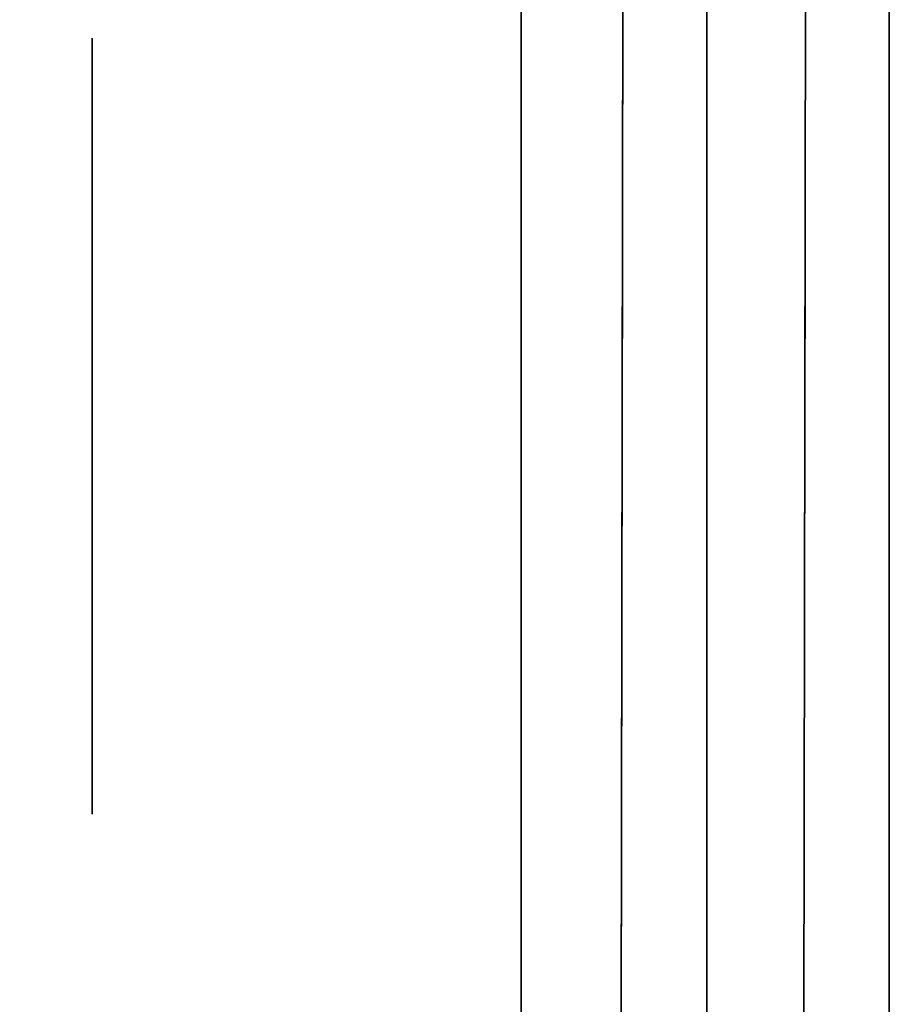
# Model space of a CAD drawing. Extents: x 413.3 to 457.5, y 5047.8 to 5050.
# Tile 405 of 656: x 437.3418 to 437.3718, y 5047.9682 to 5048.0022. Entities that reach past the tile are written whole.
import ezdxf

# ---------------------------------------------------------------- set-up
doc = ezdxf.new("R2010")
doc.units = 0
doc.header["$LTSCALE"] = 150
doc.header["$MEASUREMENT"] = 0
doc.layers.add('3DFACE_BOLT', color=7, linetype='CONTINUOUS')
doc.layers.add('3DFACE_SHAPE', color=7, linetype='CONTINUOUS')

msp = doc.modelspace()

# ---------------------------------------------------------------- linework, layer by layer
at = {"layer": '3DFACE_BOLT', "color": 1}
for points, invisible_edges in [([(437.359139, 5048.001534, -0.065), (437.359139, 5047.994847, -0.076583), (437.344339, 5048.001534, -0.065)], 14), ([(437.344339, 5048.001534, -0.065), (437.359139, 5047.994847, -0.076583), (437.344339, 5047.994847, -0.076583)], 3), ([(437.359139, 5047.994847, -0.053417), (437.359139, 5048.001534, -0.065), (437.344339, 5047.994847, -0.053417)], 14), ([(437.344339, 5047.994847, -0.053417), (437.359139, 5048.001534, -0.065), (437.344339, 5048.001534, -0.065)], 3), ([(437.344339, 5048.001534, -0.065), (437.344339, 5047.994847, -0.076583), (437.344339, 5047.994847, -0.053417)], 2), ([(437.359139, 5048.001534, -0.135), (437.359139, 5047.994847, -0.146583), (437.344339, 5048.001534, -0.135)], 14), ([(437.344339, 5048.001534, -0.135), (437.359139, 5047.994847, -0.146583), (437.344339, 5047.994847, -0.146583)], 3), ([(437.359139, 5047.994847, -0.123417), (437.359139, 5048.001534, -0.135), (437.344339, 5047.994847, -0.123417)], 14), ([(437.344339, 5047.994847, -0.123417), (437.359139, 5048.001534, -0.135), (437.344339, 5048.001534, -0.135)], 3), ([(437.344339, 5048.001534, -0.135), (437.344339, 5047.994847, -0.146583), (437.344339, 5047.994847, -0.123417)], 2), ([(437.359139, 5048.001534, -0.065), (437.359139, 5047.994847, -0.053417), (437.359139, 5047.994847, -0.076583)], 2), ([(437.359139, 5048.001534, -0.135), (437.359139, 5047.994847, -0.123417), (437.359139, 5047.994847, -0.146583)], 2), ([(437.371839, 5048.001534, -0.065), (437.381839, 5047.994847, -0.076583), (437.371839, 5047.994847, -0.076583)], 3), ([(437.381839, 5047.994847, -0.053417), (437.381839, 5048.001534, -0.065), (437.371839, 5047.994847, -0.053417)], 14), ([(437.371839, 5047.994847, -0.053417), (437.381839, 5048.001534, -0.065), (437.371839, 5048.001534, -0.065)], 3), ([(437.371839, 5048.001534, -0.065), (437.371839, 5047.994847, -0.076583), (437.371839, 5047.994847, -0.053417)], 2), ([(437.371839, 5048.001534, -0.135), (437.381839, 5047.994847, -0.146583), (437.371839, 5047.994847, -0.146583)], 3), ([(437.381839, 5047.994847, -0.123417), (437.381839, 5048.001534, -0.135), (437.371839, 5047.994847, -0.123417)], 14), ([(437.371839, 5047.994847, -0.123417), (437.381839, 5048.001534, -0.135), (437.371839, 5048.001534, -0.135)], 3), ([(437.371839, 5048.001534, -0.135), (437.371839, 5047.994847, -0.146583), (437.371839, 5047.994847, -0.123417)], 2), ([(437.371839, 5047.996159, -0.065), (437.371839, 5047.995768, -0.067472), (437.321839, 5047.996159, -0.065)], 14), ([(437.321839, 5047.996159, -0.065), (437.371839, 5047.995768, -0.067472), (437.321839, 5047.995768, -0.067472)], 3), ([(437.371839, 5047.995768, -0.062528), (437.371839, 5047.996159, -0.065), (437.321839, 5047.995768, -0.062528)], 14), ([(437.321839, 5047.995768, -0.062528), (437.371839, 5047.996159, -0.065), (437.321839, 5047.996159, -0.065)], 3), ([(437.371839, 5047.996159, -0.135), (437.371839, 5047.995768, -0.137472), (437.321839, 5047.996159, -0.135)], 14), ([(437.321839, 5047.996159, -0.135), (437.371839, 5047.995768, -0.137472), (437.321839, 5047.995768, -0.137472)], 3), ([(437.371839, 5047.995768, -0.132528), (437.371839, 5047.996159, -0.135), (437.321839, 5047.995768, -0.132528)], 14), ([(437.321839, 5047.995768, -0.132528), (437.371839, 5047.996159, -0.135), (437.321839, 5047.996159, -0.135)], 3), ([(437.371839, 5047.996159, -0.065), (437.371839, 5047.995768, -0.062528), (437.371839, 5047.995768, -0.067472)], 2), ([(437.371839, 5047.996159, -0.135), (437.371839, 5047.995768, -0.132528), (437.371839, 5047.995768, -0.137472)], 2), ([(437.371839, 5047.995768, -0.067472), (437.371839, 5047.994632, -0.069702), (437.321839, 5047.995768, -0.067472)], 14), ([(437.321839, 5047.995768, -0.067472), (437.371839, 5047.994632, -0.069702), (437.321839, 5047.994632, -0.069702)], 3), ([(437.371839, 5047.994632, -0.060298), (437.371839, 5047.995768, -0.062528), (437.321839, 5047.994632, -0.060298)], 14), ([(437.321839, 5047.994632, -0.060298), (437.371839, 5047.995768, -0.062528), (437.321839, 5047.995768, -0.062528)], 3), ([(437.371839, 5047.995768, -0.137472), (437.371839, 5047.994632, -0.139702), (437.321839, 5047.995768, -0.137472)], 14), ([(437.321839, 5047.995768, -0.137472), (437.371839, 5047.994632, -0.139702), (437.321839, 5047.994632, -0.139702)], 3), ([(437.371839, 5047.994632, -0.130298), (437.371839, 5047.995768, -0.132528), (437.321839, 5047.994632, -0.130298)], 14), ([(437.321839, 5047.994632, -0.130298), (437.371839, 5047.995768, -0.132528), (437.321839, 5047.995768, -0.132528)], 3), ([(437.371839, 5047.995768, -0.062528), (437.371839, 5047.994632, -0.060298), (437.371839, 5047.995768, -0.067472)], 14), ([(437.371839, 5047.995768, -0.067472), (437.371839, 5047.994632, -0.060298), (437.371839, 5047.994632, -0.069702)], 3), ([(437.371839, 5047.995768, -0.132528), (437.371839, 5047.994632, -0.130298), (437.371839, 5047.995768, -0.137472)], 14), ([(437.371839, 5047.995768, -0.137472), (437.371839, 5047.994632, -0.130298), (437.371839, 5047.994632, -0.139702)], 3), ([(437.359139, 5047.994847, -0.076583), (437.359139, 5047.981472, -0.076583), (437.344339, 5047.994847, -0.076583)], 14), ([(437.344339, 5047.994847, -0.076583), (437.359139, 5047.981472, -0.076583), (437.344339, 5047.981472, -0.076583)], 3), ([(437.359139, 5047.981472, -0.053417), (437.359139, 5047.994847, -0.053417), (437.344339, 5047.981472, -0.053417)], 14), ([(437.344339, 5047.981472, -0.053417), (437.359139, 5047.994847, -0.053417), (437.344339, 5047.994847, -0.053417)], 3), ([(437.344339, 5047.994847, -0.076583), (437.344339, 5047.981472, -0.076583), (437.344339, 5047.994847, -0.053417)], 14), ([(437.344339, 5047.994847, -0.053417), (437.344339, 5047.981472, -0.076583), (437.344339, 5047.981472, -0.053417)], 3), ([(437.359139, 5047.994847, -0.146583), (437.359139, 5047.981472, -0.146583), (437.344339, 5047.994847, -0.146583)], 14), ([(437.344339, 5047.994847, -0.146583), (437.359139, 5047.981472, -0.146583), (437.344339, 5047.981472, -0.146583)], 3), ([(437.359139, 5047.981472, -0.123417), (437.359139, 5047.994847, -0.123417), (437.344339, 5047.981472, -0.123417)], 14), ([(437.344339, 5047.981472, -0.123417), (437.359139, 5047.994847, -0.123417), (437.344339, 5047.994847, -0.123417)], 3), ([(437.344339, 5047.994847, -0.146583), (437.344339, 5047.981472, -0.146583), (437.344339, 5047.994847, -0.123417)], 14), ([(437.344339, 5047.994847, -0.123417), (437.344339, 5047.981472, -0.146583), (437.344339, 5047.981472, -0.123417)], 3), ([(437.359139, 5047.994847, -0.053417), (437.359139, 5047.981472, -0.053417), (437.359139, 5047.994847, -0.076583)], 14), ([(437.359139, 5047.994847, -0.076583), (437.359139, 5047.981472, -0.053417), (437.359139, 5047.981472, -0.076583)], 3), ([(437.359139, 5047.994847, -0.123417), (437.359139, 5047.981472, -0.123417), (437.359139, 5047.994847, -0.146583)], 14), ([(437.359139, 5047.994847, -0.146583), (437.359139, 5047.981472, -0.123417), (437.359139, 5047.981472, -0.146583)], 3), ([(437.381839, 5047.994847, -0.076583), (437.381839, 5047.981472, -0.076583), (437.371839, 5047.994847, -0.076583)], 14), ([(437.371839, 5047.994847, -0.076583), (437.381839, 5047.981472, -0.076583), (437.371839, 5047.981472, -0.076583)], 3), ([(437.381839, 5047.981472, -0.053417), (437.381839, 5047.994847, -0.053417), (437.371839, 5047.981472, -0.053417)], 14), ([(437.371839, 5047.981472, -0.053417), (437.381839, 5047.994847, -0.053417), (437.371839, 5047.994847, -0.053417)], 3), ([(437.371839, 5047.994847, -0.076583), (437.371839, 5047.981472, -0.076583), (437.371839, 5047.994847, -0.053417)], 14), ([(437.371839, 5047.994847, -0.053417), (437.371839, 5047.981472, -0.076583), (437.371839, 5047.981472, -0.053417)], 3), ([(437.381839, 5047.994847, -0.146583), (437.381839, 5047.981472, -0.146583), (437.371839, 5047.994847, -0.146583)], 14), ([(437.371839, 5047.994847, -0.146583), (437.381839, 5047.981472, -0.146583), (437.371839, 5047.981472, -0.146583)], 3), ([(437.381839, 5047.981472, -0.123417), (437.381839, 5047.994847, -0.123417), (437.371839, 5047.981472, -0.123417)], 14), ([(437.371839, 5047.981472, -0.123417), (437.381839, 5047.994847, -0.123417), (437.371839, 5047.994847, -0.123417)], 3), ([(437.371839, 5047.994847, -0.146583), (437.371839, 5047.981472, -0.146583), (437.371839, 5047.994847, -0.123417)], 14), ([(437.371839, 5047.994847, -0.123417), (437.371839, 5047.981472, -0.146583), (437.371839, 5047.981472, -0.123417)], 3), ([(437.371839, 5047.994632, -0.069702), (437.371839, 5047.992862, -0.071472), (437.321839, 5047.994632, -0.069702)], 14), ([(437.321839, 5047.994632, -0.069702), (437.371839, 5047.992862, -0.071472), (437.321839, 5047.992862, -0.071472)], 3), ([(437.371839, 5047.992862, -0.058528), (437.371839, 5047.994632, -0.060298), (437.321839, 5047.992862, -0.058528)], 14), ([(437.321839, 5047.992862, -0.058528), (437.371839, 5047.994632, -0.060298), (437.321839, 5047.994632, -0.060298)], 3), ([(437.371839, 5047.994632, -0.139702), (437.371839, 5047.992862, -0.141472), (437.321839, 5047.994632, -0.139702)], 14), ([(437.321839, 5047.994632, -0.139702), (437.371839, 5047.992862, -0.141472), (437.321839, 5047.992862, -0.141472)], 3), ([(437.371839, 5047.992862, -0.128528), (437.371839, 5047.994632, -0.130298), (437.321839, 5047.992862, -0.128528)], 14), ([(437.321839, 5047.992862, -0.128528), (437.371839, 5047.994632, -0.130298), (437.321839, 5047.994632, -0.130298)], 3), ([(437.371839, 5047.994632, -0.060298), (437.371839, 5047.992862, -0.058528), (437.371839, 5047.994632, -0.069702)], 14), ([(437.371839, 5047.994632, -0.069702), (437.371839, 5047.992862, -0.058528), (437.371839, 5047.992862, -0.071472)], 3), ([(437.371839, 5047.994632, -0.130298), (437.371839, 5047.992862, -0.128528), (437.371839, 5047.994632, -0.139702)], 14), ([(437.371839, 5047.994632, -0.139702), (437.371839, 5047.992862, -0.128528), (437.371839, 5047.992862, -0.141472)], 3), ([(437.371839, 5047.992862, -0.071472), (437.371839, 5047.990632, -0.072608), (437.321839, 5047.992862, -0.071472)], 14), ([(437.321839, 5047.992862, -0.071472), (437.371839, 5047.990632, -0.072608), (437.321839, 5047.990632, -0.072608)], 3), ([(437.371839, 5047.990632, -0.057392), (437.371839, 5047.992862, -0.058528), (437.321839, 5047.990632, -0.057392)], 14), ([(437.321839, 5047.990632, -0.057392), (437.371839, 5047.992862, -0.058528), (437.321839, 5047.992862, -0.058528)], 3), ([(437.371839, 5047.992862, -0.141472), (437.371839, 5047.990632, -0.142608), (437.321839, 5047.992862, -0.141472)], 14), ([(437.321839, 5047.992862, -0.141472), (437.371839, 5047.990632, -0.142608), (437.321839, 5047.990632, -0.142608)], 3), ([(437.371839, 5047.990632, -0.127392), (437.371839, 5047.992862, -0.128528), (437.321839, 5047.990632, -0.127392)], 14), ([(437.321839, 5047.990632, -0.127392), (437.371839, 5047.992862, -0.128528), (437.321839, 5047.992862, -0.128528)], 3), ([(437.371839, 5047.992862, -0.058528), (437.371839, 5047.990632, -0.057392), (437.371839, 5047.992862, -0.071472)], 14), ([(437.371839, 5047.992862, -0.071472), (437.371839, 5047.990632, -0.057392), (437.371839, 5047.990632, -0.072608)], 3), ([(437.371839, 5047.992862, -0.128528), (437.371839, 5047.990632, -0.127392), (437.371839, 5047.992862, -0.141472)], 14), ([(437.371839, 5047.992862, -0.141472), (437.371839, 5047.990632, -0.127392), (437.371839, 5047.990632, -0.142608)], 3), ([(437.371839, 5047.990632, -0.072608), (437.371839, 5047.988159, -0.073), (437.321839, 5047.990632, -0.072608)], 14), ([(437.321839, 5047.990632, -0.072608), (437.371839, 5047.988159, -0.073), (437.321839, 5047.988159, -0.073)], 3), ([(437.371839, 5047.988159, -0.057), (437.371839, 5047.990632, -0.057392), (437.321839, 5047.988159, -0.057)], 14), ([(437.321839, 5047.988159, -0.057), (437.371839, 5047.990632, -0.057392), (437.321839, 5047.990632, -0.057392)], 3), ([(437.371839, 5047.990632, -0.142608), (437.371839, 5047.988159, -0.143), (437.321839, 5047.990632, -0.142608)], 14), ([(437.321839, 5047.990632, -0.142608), (437.371839, 5047.988159, -0.143), (437.321839, 5047.988159, -0.143)], 3), ([(437.371839, 5047.988159, -0.127), (437.371839, 5047.990632, -0.127392), (437.321839, 5047.988159, -0.127)], 14), ([(437.321839, 5047.988159, -0.127), (437.371839, 5047.990632, -0.127392), (437.321839, 5047.990632, -0.127392)], 3), ([(437.371839, 5047.990632, -0.057392), (437.371839, 5047.988159, -0.057), (437.371839, 5047.990632, -0.072608)], 14), ([(437.371839, 5047.990632, -0.072608), (437.371839, 5047.988159, -0.057), (437.371839, 5047.988159, -0.073)], 3), ([(437.371839, 5047.990632, -0.127392), (437.371839, 5047.988159, -0.127), (437.371839, 5047.990632, -0.142608)], 14), ([(437.371839, 5047.990632, -0.142608), (437.371839, 5047.988159, -0.127), (437.371839, 5047.988159, -0.143)], 3), ([(437.371839, 5047.988159, -0.073), (437.371839, 5047.985687, -0.072608), (437.321839, 5047.988159, -0.073)], 14), ([(437.321839, 5047.988159, -0.073), (437.371839, 5047.985687, -0.072608), (437.321839, 5047.985687, -0.072608)], 3), ([(437.371839, 5047.985687, -0.057392), (437.371839, 5047.988159, -0.057), (437.321839, 5047.985687, -0.057392)], 14), ([(437.321839, 5047.985687, -0.057392), (437.371839, 5047.988159, -0.057), (437.321839, 5047.988159, -0.057)], 3), ([(437.371839, 5047.988159, -0.143), (437.371839, 5047.985687, -0.142608), (437.321839, 5047.988159, -0.143)], 14), ([(437.321839, 5047.988159, -0.143), (437.371839, 5047.985687, -0.142608), (437.321839, 5047.985687, -0.142608)], 3), ([(437.371839, 5047.985687, -0.127392), (437.371839, 5047.988159, -0.127), (437.321839, 5047.985687, -0.127392)], 14), ([(437.321839, 5047.985687, -0.127392), (437.371839, 5047.988159, -0.127), (437.321839, 5047.988159, -0.127)], 3), ([(437.371839, 5047.988159, -0.057), (437.371839, 5047.985687, -0.057392), (437.371839, 5047.988159, -0.073)], 14), ([(437.371839, 5047.988159, -0.073), (437.371839, 5047.985687, -0.057392), (437.371839, 5047.985687, -0.072608)], 3), ([(437.371839, 5047.988159, -0.127), (437.371839, 5047.985687, -0.127392), (437.371839, 5047.988159, -0.143)], 14), ([(437.371839, 5047.988159, -0.143), (437.371839, 5047.985687, -0.127392), (437.371839, 5047.985687, -0.142608)], 3), ([(437.371839, 5047.985687, -0.072608), (437.371839, 5047.983457, -0.071472), (437.321839, 5047.985687, -0.072608)], 14), ([(437.321839, 5047.985687, -0.072608), (437.371839, 5047.983457, -0.071472), (437.321839, 5047.983457, -0.071472)], 3), ([(437.371839, 5047.983457, -0.058528), (437.371839, 5047.985687, -0.057392), (437.321839, 5047.983457, -0.058528)], 14), ([(437.321839, 5047.983457, -0.058528), (437.371839, 5047.985687, -0.057392), (437.321839, 5047.985687, -0.057392)], 3), ([(437.371839, 5047.985687, -0.142608), (437.371839, 5047.983457, -0.141472), (437.321839, 5047.985687, -0.142608)], 14), ([(437.321839, 5047.985687, -0.142608), (437.371839, 5047.983457, -0.141472), (437.321839, 5047.983457, -0.141472)], 3), ([(437.371839, 5047.983457, -0.128528), (437.371839, 5047.985687, -0.127392), (437.321839, 5047.983457, -0.128528)], 14), ([(437.321839, 5047.983457, -0.128528), (437.371839, 5047.985687, -0.127392), (437.321839, 5047.985687, -0.127392)], 3), ([(437.371839, 5047.985687, -0.057392), (437.371839, 5047.983457, -0.058528), (437.371839, 5047.985687, -0.072608)], 14), ([(437.371839, 5047.985687, -0.072608), (437.371839, 5047.983457, -0.058528), (437.371839, 5047.983457, -0.071472)], 3), ([(437.371839, 5047.985687, -0.127392), (437.371839, 5047.983457, -0.128528), (437.371839, 5047.985687, -0.142608)], 14), ([(437.371839, 5047.985687, -0.142608), (437.371839, 5047.983457, -0.128528), (437.371839, 5047.983457, -0.141472)], 3), ([(437.371839, 5047.983457, -0.071472), (437.371839, 5047.981687, -0.069702), (437.321839, 5047.983457, -0.071472)], 14), ([(437.321839, 5047.983457, -0.071472), (437.371839, 5047.981687, -0.069702), (437.321839, 5047.981687, -0.069702)], 3), ([(437.371839, 5047.981687, -0.060298), (437.371839, 5047.983457, -0.058528), (437.321839, 5047.981687, -0.060298)], 14), ([(437.321839, 5047.981687, -0.060298), (437.371839, 5047.983457, -0.058528), (437.321839, 5047.983457, -0.058528)], 3), ([(437.371839, 5047.983457, -0.141472), (437.371839, 5047.981687, -0.139702), (437.321839, 5047.983457, -0.141472)], 14), ([(437.321839, 5047.983457, -0.141472), (437.371839, 5047.981687, -0.139702), (437.321839, 5047.981687, -0.139702)], 3), ([(437.371839, 5047.981687, -0.130298), (437.371839, 5047.983457, -0.128528), (437.321839, 5047.981687, -0.130298)], 14), ([(437.321839, 5047.981687, -0.130298), (437.371839, 5047.983457, -0.128528), (437.321839, 5047.983457, -0.128528)], 3), ([(437.371839, 5047.983457, -0.058528), (437.371839, 5047.981687, -0.060298), (437.371839, 5047.983457, -0.071472)], 14), ([(437.371839, 5047.983457, -0.071472), (437.371839, 5047.981687, -0.060298), (437.371839, 5047.981687, -0.069702)], 3), ([(437.371839, 5047.983457, -0.128528), (437.371839, 5047.981687, -0.130298), (437.371839, 5047.983457, -0.141472)], 14), ([(437.371839, 5047.983457, -0.141472), (437.371839, 5047.981687, -0.130298), (437.371839, 5047.981687, -0.139702)], 3), ([(437.371839, 5047.981687, -0.069702), (437.371839, 5047.980551, -0.067472), (437.321839, 5047.981687, -0.069702)], 14), ([(437.321839, 5047.981687, -0.069702), (437.371839, 5047.980551, -0.067472), (437.321839, 5047.980551, -0.067472)], 3), ([(437.371839, 5047.980551, -0.062528), (437.371839, 5047.981687, -0.060298), (437.321839, 5047.980551, -0.062528)], 14), ([(437.321839, 5047.980551, -0.062528), (437.371839, 5047.981687, -0.060298), (437.321839, 5047.981687, -0.060298)], 3), ([(437.371839, 5047.981687, -0.139702), (437.371839, 5047.980551, -0.137472), (437.321839, 5047.981687, -0.139702)], 14), ([(437.321839, 5047.981687, -0.139702), (437.371839, 5047.980551, -0.137472), (437.321839, 5047.980551, -0.137472)], 3), ([(437.371839, 5047.980551, -0.132528), (437.371839, 5047.981687, -0.130298), (437.321839, 5047.980551, -0.132528)], 14), ([(437.321839, 5047.980551, -0.132528), (437.371839, 5047.981687, -0.130298), (437.321839, 5047.981687, -0.130298)], 3), ([(437.371839, 5047.981687, -0.060298), (437.371839, 5047.980551, -0.062528), (437.371839, 5047.981687, -0.069702)], 14), ([(437.371839, 5047.981687, -0.069702), (437.371839, 5047.980551, -0.062528), (437.371839, 5047.980551, -0.067472)], 3), ([(437.371839, 5047.981687, -0.130298), (437.371839, 5047.980551, -0.132528), (437.371839, 5047.981687, -0.139702)], 14), ([(437.371839, 5047.981687, -0.139702), (437.371839, 5047.980551, -0.132528), (437.371839, 5047.980551, -0.137472)], 3), ([(437.359139, 5047.981472, -0.076583), (437.359139, 5047.974784, -0.065), (437.344339, 5047.981472, -0.076583)], 14), ([(437.344339, 5047.981472, -0.076583), (437.359139, 5047.974784, -0.065), (437.344339, 5047.974784, -0.065)], 3), ([(437.359139, 5047.974784, -0.065), (437.359139, 5047.981472, -0.053417), (437.344339, 5047.974784, -0.065)], 14), ([(437.344339, 5047.974784, -0.065), (437.359139, 5047.981472, -0.053417), (437.344339, 5047.981472, -0.053417)], 3), ([(437.344339, 5047.981472, -0.076583), (437.344339, 5047.974784, -0.065), (437.344339, 5047.981472, -0.053417)], 12), ([(437.359139, 5047.981472, -0.146583), (437.359139, 5047.974784, -0.135), (437.344339, 5047.981472, -0.146583)], 14), ([(437.344339, 5047.981472, -0.146583), (437.359139, 5047.974784, -0.135), (437.344339, 5047.974784, -0.135)], 3), ([(437.359139, 5047.974784, -0.135), (437.359139, 5047.981472, -0.123417), (437.344339, 5047.974784, -0.135)], 14), ([(437.344339, 5047.974784, -0.135), (437.359139, 5047.981472, -0.123417), (437.344339, 5047.981472, -0.123417)], 3), ([(437.344339, 5047.981472, -0.146583), (437.344339, 5047.974784, -0.135), (437.344339, 5047.981472, -0.123417)], 12), ([(437.359139, 5047.981472, -0.053417), (437.359139, 5047.974784, -0.065), (437.359139, 5047.981472, -0.076583)], 12), ([(437.359139, 5047.981472, -0.123417), (437.359139, 5047.974784, -0.135), (437.359139, 5047.981472, -0.146583)], 12), ([(437.381839, 5047.981472, -0.076583), (437.381839, 5047.974784, -0.065), (437.371839, 5047.981472, -0.076583)], 14), ([(437.371839, 5047.981472, -0.076583), (437.381839, 5047.974784, -0.065), (437.371839, 5047.974784, -0.065)], 3), ([(437.381839, 5047.974784, -0.065), (437.381839, 5047.981472, -0.053417), (437.371839, 5047.974784, -0.065)], 14), ([(437.371839, 5047.974784, -0.065), (437.381839, 5047.981472, -0.053417), (437.371839, 5047.981472, -0.053417)], 3), ([(437.371839, 5047.981472, -0.076583), (437.371839, 5047.974784, -0.065), (437.371839, 5047.981472, -0.053417)], 12), ([(437.381839, 5047.981472, -0.146583), (437.381839, 5047.974784, -0.135), (437.371839, 5047.981472, -0.146583)], 14), ([(437.371839, 5047.981472, -0.146583), (437.381839, 5047.974784, -0.135), (437.371839, 5047.974784, -0.135)], 3), ([(437.381839, 5047.974784, -0.135), (437.381839, 5047.981472, -0.123417), (437.371839, 5047.974784, -0.135)], 14), ([(437.371839, 5047.974784, -0.135), (437.381839, 5047.981472, -0.123417), (437.371839, 5047.981472, -0.123417)], 3), ([(437.371839, 5047.981472, -0.146583), (437.371839, 5047.974784, -0.135), (437.371839, 5047.981472, -0.123417)], 12), ([(437.371839, 5047.980551, -0.067472), (437.371839, 5047.980159, -0.065), (437.321839, 5047.980551, -0.067472)], 14), ([(437.321839, 5047.980551, -0.067472), (437.371839, 5047.980159, -0.065), (437.321839, 5047.980159, -0.065)], 3), ([(437.371839, 5047.980159, -0.065), (437.371839, 5047.980551, -0.062528), (437.321839, 5047.980159, -0.065)], 14), ([(437.321839, 5047.980159, -0.065), (437.371839, 5047.980551, -0.062528), (437.321839, 5047.980551, -0.062528)], 3), ([(437.371839, 5047.980551, -0.137472), (437.371839, 5047.980159, -0.135), (437.321839, 5047.980551, -0.137472)], 14), ([(437.321839, 5047.980551, -0.137472), (437.371839, 5047.980159, -0.135), (437.321839, 5047.980159, -0.135)], 3), ([(437.371839, 5047.980159, -0.135), (437.371839, 5047.980551, -0.132528), (437.321839, 5047.980159, -0.135)], 14), ([(437.321839, 5047.980159, -0.135), (437.371839, 5047.980551, -0.132528), (437.321839, 5047.980551, -0.132528)], 3), ([(437.371839, 5047.980551, -0.062528), (437.371839, 5047.980159, -0.065), (437.371839, 5047.980551, -0.067472)], 12), ([(437.371839, 5047.980551, -0.132528), (437.371839, 5047.980159, -0.135), (437.371839, 5047.980551, -0.137472)], 12)]:
    msp.add_3dface(points, dxfattribs=dict(at, invisible_edges=invisible_edges))
at = {"layer": '3DFACE_SHAPE', "color": 13}
for points, invisible_edges in [([(437.365539, 5050.025014, -0.1905), (437.26869, 5050.025153, -0.1905), (437.26554, 5047.825153, -0.1905)], 12), ([(437.26869, 5050.025153, -0.0095), (437.362442, 5047.861866, -0.0095), (437.26554, 5047.825153, -0.0095)], 3), ([(437.468689, 5050.024866), (437.26869, 5050.025153), (437.26554, 5047.825153)], 12), ([(437.26554, 5047.825153, -0.2), (437.26869, 5050.025153, -0.2), (437.465539, 5047.824866, -0.2)], 2), ([(437.26869, 5050.025153, -0.0095), (437.365306, 5049.861864, -0.0095), (437.362623, 5047.988166, -0.0095)], 13), ([(437.362623, 5047.988166, -0.0095), (437.362442, 5047.861866, -0.0095), (437.26869, 5050.025153, -0.0095)], 14), ([(437.26869, 5050.025153, -0.2), (437.468689, 5050.024866, -0.2), (437.465539, 5047.824866, -0.2)], 12), ([(437.362389, 5047.825014, -0.1905), (437.365539, 5050.025014, -0.1905), (437.26554, 5047.825153, -0.1905)], 2), ([(437.465539, 5047.824866), (437.468689, 5050.024866), (437.26554, 5047.825153)], 2), ([(437.362623, 5047.988166, -0.1435), (437.365539, 5050.025014, -0.1905), (437.362389, 5047.825014, -0.1905)], 13), ([(437.365306, 5049.861864, -0.1435), (437.365539, 5050.025014, -0.1905), (437.362623, 5047.988166, -0.1435)], 15), ([(437.371839, 5050.025005, -0.0095), (437.368689, 5047.825005, -0.0095), (437.368923, 5047.988157, -0.0565)], 14), ([(437.371606, 5049.861855, -0.1435), (437.368689, 5047.825005, -0.1905), (437.371839, 5050.025005, -0.1905)], 13), ([(437.368689, 5047.825005, -0.0095), (437.371839, 5050.025005, -0.0095), (437.465539, 5047.824866, -0.0095)], 2), ([(437.468689, 5050.024866, -0.1905), (437.371839, 5050.025005, -0.1905), (437.368689, 5047.825005, -0.1905)], 12), ([(437.465539, 5047.824866, -0.1905), (437.468689, 5050.024866, -0.1905), (437.368689, 5047.825005, -0.1905)], 2), ([(437.371606, 5049.861855, -0.0565), (437.371839, 5050.025005, -0.0095), (437.368923, 5047.988157, -0.0565)], 15), ([(437.371839, 5050.025005, -0.0095), (437.468689, 5050.024866, -0.0095), (437.465539, 5047.824866, -0.0095)], 12), ([(437.362632, 5047.994176, -0.14101), (437.365306, 5049.861864, -0.1435), (437.362623, 5047.988166, -0.1435)], 3), ([(437.362632, 5047.994176, -0.07101), (437.365306, 5049.861864, -0.1265), (437.362623, 5047.988166, -0.0735)], 3), ([(437.365306, 5049.861864, -0.1265), (437.365297, 5049.855854, -0.12899), (437.362623, 5047.988166, -0.0735)], 14), ([(437.365297, 5049.855854, -0.05899), (437.362623, 5047.988166, -0.0095), (437.365306, 5049.861864, -0.0565)], 3), ([(437.362623, 5047.988166, -0.0095), (437.365306, 5049.861864, -0.0095), (437.365306, 5049.861864, -0.0565)], 14), ([(437.365297, 5049.855854, -0.14101), (437.365306, 5049.861864, -0.1435), (437.362632, 5047.994176, -0.14101)], 14), ([(437.365297, 5049.855854, -0.07101), (437.365306, 5049.861864, -0.0735), (437.362632, 5047.994176, -0.07101)], 14), ([(437.365306, 5049.861864, -0.0735), (437.365306, 5049.861864, -0.1265), (437.362632, 5047.994176, -0.07101)], 15), ([(437.368923, 5047.988157, -0.1435), (437.368689, 5047.825005, -0.1905), (437.371606, 5049.861855, -0.1435)], 15), ([(437.368932, 5047.994167, -0.05899), (437.371606, 5049.861855, -0.0565), (437.368923, 5047.988157, -0.0565)], 3), ([(437.371597, 5049.855845, -0.14101), (437.368923, 5047.988157, -0.1435), (437.371606, 5049.861855, -0.1435)], 3), ([(437.368932, 5047.994167, -0.12899), (437.371606, 5049.861855, -0.0735), (437.368923, 5047.988157, -0.1265)], 3), ([(437.371606, 5049.861855, -0.0735), (437.371597, 5049.855845, -0.07101), (437.368923, 5047.988157, -0.1265)], 14), ([(437.371597, 5049.855845, -0.05899), (437.371606, 5049.861855, -0.0565), (437.368932, 5047.994167, -0.05899)], 14), ([(437.371606, 5049.861855, -0.0735), (437.368932, 5047.994167, -0.12899), (437.371606, 5049.861855, -0.1265)], 15), ([(437.371606, 5049.861855, -0.1265), (437.368932, 5047.994167, -0.12899), (437.371597, 5049.855845, -0.12899)], 3), ([(437.362623, 5047.988166, -0.0735), (437.365297, 5049.855854, -0.12899), (437.362623, 5047.988166, -0.1265)], 15), ([(437.365297, 5049.855854, -0.12899), (437.362632, 5047.994176, -0.12899), (437.362623, 5047.988166, -0.1265)], 15), ([(437.362632, 5047.994176, -0.05899), (437.362623, 5047.988166, -0.0565), (437.365297, 5049.855854, -0.05899)], 14), ([(437.362623, 5047.988166, -0.0565), (437.362623, 5047.988166, -0.0095), (437.365297, 5049.855854, -0.05899)], 15), ([(437.365297, 5049.855854, -0.12899), (437.365294, 5049.853364, -0.135), (437.362632, 5047.994176, -0.12899)], 14), ([(437.362635, 5047.996666, -0.135), (437.365297, 5049.855854, -0.14101), (437.362632, 5047.994176, -0.14101)], 3), ([(437.362632, 5047.994176, -0.07101), (437.362635, 5047.996666, -0.065), (437.365297, 5049.855854, -0.07101)], 14), ([(437.365297, 5049.855854, -0.05899), (437.365294, 5049.853364, -0.065), (437.362632, 5047.994176, -0.05899)], 14), ([(437.365294, 5049.853364, -0.135), (437.365297, 5049.855854, -0.14101), (437.362635, 5047.996666, -0.135)], 14), ([(437.362635, 5047.996666, -0.065), (437.365294, 5049.853364, -0.065), (437.365297, 5049.855854, -0.07101)], 13), ([(437.368932, 5047.994167, -0.14101), (437.368923, 5047.988157, -0.1435), (437.371597, 5049.855845, -0.14101)], 14), ([(437.368923, 5047.988157, -0.1265), (437.371597, 5049.855845, -0.07101), (437.368923, 5047.988157, -0.0735)], 15), ([(437.371597, 5049.855845, -0.07101), (437.368932, 5047.994167, -0.07101), (437.368923, 5047.988157, -0.0735)], 13), ([(437.371597, 5049.855845, -0.14101), (437.371594, 5049.853355, -0.135), (437.368932, 5047.994167, -0.14101)], 14), ([(437.368932, 5047.994167, -0.12899), (437.368935, 5047.996657, -0.135), (437.371597, 5049.855845, -0.12899)], 14), ([(437.371597, 5049.855845, -0.07101), (437.371594, 5049.853355, -0.065), (437.368932, 5047.994167, -0.07101)], 14), ([(437.368932, 5047.994167, -0.05899), (437.368935, 5047.996657, -0.065), (437.371597, 5049.855845, -0.05899)], 14), ([(437.371597, 5049.855845, -0.12899), (437.368935, 5047.996657, -0.135), (437.371594, 5049.853355, -0.135)], 3), ([(437.368935, 5047.996657, -0.065), (437.371594, 5049.853355, -0.065), (437.371597, 5049.855845, -0.05899)], 13), ([(437.362632, 5047.994176, -0.12899), (437.365294, 5049.853364, -0.135), (437.362635, 5047.996666, -0.135)], 3), ([(437.365294, 5049.853364, -0.065), (437.362635, 5047.996666, -0.065), (437.362632, 5047.994176, -0.05899)], 13), ([(437.371594, 5049.853355, -0.135), (437.368935, 5047.996657, -0.135), (437.368932, 5047.994167, -0.14101)], 13), ([(437.371594, 5049.853355, -0.065), (437.368935, 5047.996657, -0.065), (437.368932, 5047.994167, -0.07101)], 13), ([(437.359139, 5047.988159, -0.17), (437.359139, 5047.99417, -0.14101), (437.359139, 5048.030159, -0.17)], 15), ([(437.359139, 5047.99417, -0.14101), (437.359139, 5047.996659, -0.135), (437.359139, 5048.030159, -0.17)], 14), ([(437.359139, 5048.030159, -0.17), (437.359139, 5047.996659, -0.135), (437.359139, 5047.99417, -0.12899)], 13), ([(437.359139, 5047.99417, -0.12899), (437.359139, 5047.996659, -0.065), (437.359139, 5048.030159, -0.17)], 15), ([(437.359139, 5047.996659, -0.065), (437.359139, 5048.030159, -0.03), (437.359139, 5048.030159, -0.17)], 13), ([(437.359139, 5047.996659, -0.065), (437.359139, 5047.99417, -0.05899), (437.359139, 5048.030159, -0.03)], 14), ([(437.359139, 5047.99417, -0.05899), (437.359139, 5047.988159, -0.0565), (437.359139, 5048.030159, -0.03)], 14), ([(437.359139, 5048.030159, -0.03), (437.359139, 5047.988159, -0.0565), (437.359139, 5047.982149, -0.05899)], 13), ([(437.359139, 5048.030159, -0.03), (437.359139, 5047.982149, -0.05899), (437.359139, 5047.934559, -0.03)], 3), ([(437.365539, 5047.928159, -0.17), (437.359139, 5047.988159, -0.17), (437.365539, 5048.030159, -0.17)], 3), ([(437.359139, 5047.988159, -0.17), (437.359139, 5048.030159, -0.17), (437.365539, 5048.030159, -0.17)], 12), ([(437.359139, 5048.030159, -0.03), (437.359139, 5047.934559, -0.03), (437.365539, 5048.030159, -0.03)], 2), ([(437.365539, 5048.030159, -0.03), (437.359139, 5047.934559, -0.03), (437.365539, 5047.928159, -0.03)], 3), ([(437.365539, 5047.996659, -0.135), (437.365539, 5047.99417, -0.14101), (437.365539, 5048.030159, -0.135)], 14), ([(437.365539, 5047.99417, -0.14101), (437.365539, 5047.988159, -0.1435), (437.365539, 5048.030159, -0.135)], 14), ([(437.365539, 5048.030159, -0.135), (437.365539, 5047.988159, -0.1435), (437.365539, 5048.030159, -0.17)], 15), ([(437.365539, 5047.988159, -0.1435), (437.365539, 5047.982149, -0.14101), (437.365539, 5048.030159, -0.17)], 14), ([(437.365539, 5048.030159, -0.17), (437.365539, 5047.982149, -0.14101), (437.365539, 5047.928159, -0.17)], 3), ([(437.365539, 5047.928159, -0.03), (437.365539, 5047.99417, -0.05899), (437.365539, 5048.030159, -0.03)], 3), ([(437.365539, 5047.99417, -0.05899), (437.365539, 5048.030159, -0.065), (437.365539, 5048.030159, -0.03)], 13), ([(437.365539, 5047.99417, -0.05899), (437.365539, 5047.996659, -0.065), (437.365539, 5048.030159, -0.065)], 14), ([(437.365539, 5047.996659, -0.135), (437.365539, 5048.030159, -0.135), (437.365539, 5047.99417, -0.07101)], 15), ([(437.365539, 5047.99417, -0.07101), (437.365539, 5048.030159, -0.135), (437.365539, 5047.996659, -0.065)], 3), ([(437.365539, 5048.030159, -0.135), (437.365539, 5048.030159, -0.065), (437.365539, 5047.996659, -0.065)], 14), ([(437.365539, 5047.834509, -1), (437.365539, 5048.015509, -1), (437.371839, 5047.834509, -1)], 14), ([(437.365539, 5048.015509, -1), (437.371839, 5048.015509, -1), (437.371839, 5047.834509, -1)], 13), ([(437.365539, 5048.015509, -0.2), (437.365539, 5047.834509, -0.2), (437.371839, 5048.015509, -0.2)], 14), ([(437.365539, 5047.834509, -0.2), (437.371839, 5047.834509, -0.2), (437.371839, 5048.015509, -0.2)], 13), ([(437.365539, 5047.834509, -1), (437.365539, 5047.834509, -0.2), (437.365539, 5048.015509, -1)], 2), ([(437.365539, 5047.834509, -0.2), (437.365539, 5048.015509, -0.2), (437.365539, 5048.015509, -1)], 12), ([(437.371839, 5048.015509, -1), (437.371839, 5048.015509, -0.2), (437.371839, 5047.834509, -1)], 2), ([(437.371839, 5048.015509, -0.2), (437.371839, 5047.834509, -0.2), (437.371839, 5047.834509, -1)], 12), ([(437.359139, 5047.99417, -0.07101), (437.359139, 5047.996659, -0.065), (437.359139, 5047.99417, -0.12899)], 14), ([(437.359139, 5047.99417, -0.07101), (437.365539, 5047.99417, -0.07101), (437.359139, 5047.996659, -0.065)], 3), ([(437.365539, 5047.99417, -0.07101), (437.365539, 5047.996659, -0.065), (437.359139, 5047.996659, -0.065)], 14), ([(437.359139, 5047.996659, -0.065), (437.365539, 5047.996659, -0.065), (437.359139, 5047.99417, -0.05899)], 3), ([(437.365539, 5047.996659, -0.065), (437.365539, 5047.99417, -0.05899), (437.359139, 5047.99417, -0.05899)], 14), ([(437.359139, 5047.99417, -0.14101), (437.365539, 5047.99417, -0.14101), (437.359139, 5047.996659, -0.135)], 3), ([(437.365539, 5047.99417, -0.14101), (437.365539, 5047.996659, -0.135), (437.359139, 5047.996659, -0.135)], 14), ([(437.359139, 5047.996659, -0.135), (437.365539, 5047.996659, -0.135), (437.359139, 5047.99417, -0.12899)], 3), ([(437.365539, 5047.996659, -0.135), (437.365539, 5047.99417, -0.12899), (437.359139, 5047.99417, -0.12899)], 14), ([(437.362632, 5047.994176, -0.12899), (437.362635, 5047.996666, -0.135), (437.368935, 5047.996657, -0.135)], 14), ([(437.362635, 5047.996666, -0.135), (437.362632, 5047.994176, -0.14101), (437.368932, 5047.994167, -0.14101)], 14), ([(437.362632, 5047.994176, -0.05899), (437.362635, 5047.996666, -0.065), (437.368935, 5047.996657, -0.065)], 14), ([(437.362635, 5047.996666, -0.065), (437.362632, 5047.994176, -0.07101), (437.368932, 5047.994167, -0.07101)], 14), ([(437.368932, 5047.994167, -0.12899), (437.362632, 5047.994176, -0.12899), (437.368935, 5047.996657, -0.135)], 3), ([(437.368932, 5047.994167, -0.05899), (437.362632, 5047.994176, -0.05899), (437.368935, 5047.996657, -0.065)], 3), ([(437.368935, 5047.996657, -0.135), (437.362635, 5047.996666, -0.135), (437.368932, 5047.994167, -0.14101)], 3), ([(437.368935, 5047.996657, -0.065), (437.362635, 5047.996666, -0.065), (437.368932, 5047.994167, -0.07101)], 3), ([(437.365539, 5047.99417, -0.12899), (437.365539, 5047.996659, -0.135), (437.365539, 5047.99417, -0.07101)], 14), ([(437.359139, 5047.988159, -0.1435), (437.359139, 5047.99417, -0.14101), (437.359139, 5047.988159, -0.17)], 14), ([(437.359139, 5047.99417, -0.12899), (437.359139, 5047.988159, -0.1265), (437.359139, 5047.99417, -0.07101)], 14), ([(437.359139, 5047.988159, -0.1265), (437.359139, 5047.988159, -0.0735), (437.359139, 5047.99417, -0.07101)], 13), ([(437.359139, 5047.99417, -0.05899), (437.365539, 5047.99417, -0.05899), (437.359139, 5047.988159, -0.0565)], 3), ([(437.365539, 5047.99417, -0.05899), (437.365539, 5047.988159, -0.0565), (437.359139, 5047.988159, -0.0565)], 14), ([(437.359139, 5047.988159, -0.0735), (437.365539, 5047.988159, -0.0735), (437.359139, 5047.99417, -0.07101)], 3), ([(437.365539, 5047.988159, -0.0735), (437.365539, 5047.99417, -0.07101), (437.359139, 5047.99417, -0.07101)], 14), ([(437.359139, 5047.99417, -0.12899), (437.365539, 5047.99417, -0.12899), (437.359139, 5047.988159, -0.1265)], 3), ([(437.365539, 5047.99417, -0.12899), (437.365539, 5047.988159, -0.1265), (437.359139, 5047.988159, -0.1265)], 14), ([(437.359139, 5047.988159, -0.1435), (437.365539, 5047.988159, -0.1435), (437.359139, 5047.99417, -0.14101)], 3), ([(437.365539, 5047.988159, -0.1435), (437.365539, 5047.99417, -0.14101), (437.359139, 5047.99417, -0.14101)], 14), ([(437.362623, 5047.988166, -0.1265), (437.362632, 5047.994176, -0.12899), (437.368932, 5047.994167, -0.12899)], 14), ([(437.362632, 5047.994176, -0.14101), (437.362623, 5047.988166, -0.1435), (437.368923, 5047.988157, -0.1435)], 14), ([(437.362632, 5047.994176, -0.07101), (437.362623, 5047.988166, -0.0735), (437.368923, 5047.988157, -0.0735)], 14), ([(437.362623, 5047.988166, -0.0565), (437.362632, 5047.994176, -0.05899), (437.368932, 5047.994167, -0.05899)], 14), ([(437.368923, 5047.988157, -0.1265), (437.362623, 5047.988166, -0.1265), (437.368932, 5047.994167, -0.12899)], 3), ([(437.368923, 5047.988157, -0.0565), (437.362623, 5047.988166, -0.0565), (437.368932, 5047.994167, -0.05899)], 3), ([(437.368932, 5047.994167, -0.14101), (437.362632, 5047.994176, -0.14101), (437.368923, 5047.988157, -0.1435)], 3), ([(437.368932, 5047.994167, -0.07101), (437.362632, 5047.994176, -0.07101), (437.368923, 5047.988157, -0.0735)], 3), ([(437.365539, 5047.988159, -0.0565), (437.365539, 5047.99417, -0.05899), (437.365539, 5047.928159, -0.03)], 14), ([(437.365539, 5047.99417, -0.07101), (437.365539, 5047.988159, -0.0735), (437.365539, 5047.99417, -0.12899)], 14), ([(437.365539, 5047.988159, -0.0735), (437.365539, 5047.988159, -0.1265), (437.365539, 5047.99417, -0.12899)], 13), ([(437.359139, 5047.988159, -0.1265), (437.359139, 5047.982149, -0.12899), (437.359139, 5047.988159, -0.0735)], 14), ([(437.359139, 5047.988159, -0.0735), (437.359139, 5047.982149, -0.12899), (437.359139, 5047.982149, -0.07101)], 15), ([(437.359139, 5047.982149, -0.14101), (437.359139, 5047.988159, -0.17), (437.359139, 5047.934559, -0.17)], 13), ([(437.359139, 5047.982149, -0.14101), (437.359139, 5047.988159, -0.1435), (437.359139, 5047.988159, -0.17)], 14), ([(437.359139, 5047.988159, -0.0565), (437.365539, 5047.988159, -0.0565), (437.359139, 5047.982149, -0.05899)], 3), ([(437.365539, 5047.988159, -0.0565), (437.365539, 5047.982149, -0.05899), (437.359139, 5047.982149, -0.05899)], 14), ([(437.359139, 5047.982149, -0.07101), (437.365539, 5047.982149, -0.07101), (437.359139, 5047.988159, -0.0735)], 3), ([(437.365539, 5047.982149, -0.07101), (437.365539, 5047.988159, -0.0735), (437.359139, 5047.988159, -0.0735)], 14), ([(437.359139, 5047.988159, -0.1265), (437.365539, 5047.988159, -0.1265), (437.359139, 5047.982149, -0.12899)], 3), ([(437.365539, 5047.988159, -0.1265), (437.365539, 5047.982149, -0.12899), (437.359139, 5047.982149, -0.12899)], 14), ([(437.359139, 5047.982149, -0.14101), (437.365539, 5047.982149, -0.14101), (437.359139, 5047.988159, -0.1435)], 3), ([(437.365539, 5047.982149, -0.14101), (437.365539, 5047.988159, -0.1435), (437.359139, 5047.988159, -0.1435)], 14), ([(437.359139, 5047.934559, -0.17), (437.359139, 5047.988159, -0.17), (437.365539, 5047.928159, -0.17)], 14), ([(437.362623, 5047.988166, -0.1435), (437.362389, 5047.825014, -0.1905), (437.362451, 5047.867877, -0.14101)], 15), ([(437.362614, 5047.982156, -0.05899), (437.362442, 5047.861866, -0.0095), (437.362623, 5047.988166, -0.0565)], 3), ([(437.362442, 5047.861866, -0.0095), (437.362623, 5047.988166, -0.0095), (437.362623, 5047.988166, -0.0565)], 14), ([(437.362614, 5047.982156, -0.12899), (437.362442, 5047.861866, -0.0735), (437.362623, 5047.988166, -0.1265)], 3), ([(437.362442, 5047.861866, -0.0735), (437.362451, 5047.867877, -0.07101), (437.362623, 5047.988166, -0.1265)], 14), ([(437.362614, 5047.982156, -0.14101), (437.362623, 5047.988166, -0.1435), (437.362451, 5047.867877, -0.14101)], 14), ([(437.362623, 5047.988166, -0.1265), (437.362451, 5047.867877, -0.07101), (437.362623, 5047.988166, -0.0735)], 15), ([(437.362451, 5047.867877, -0.07101), (437.362614, 5047.982156, -0.07101), (437.362623, 5047.988166, -0.0735)], 15), ([(437.362614, 5047.982156, -0.12899), (437.362623, 5047.988166, -0.1265), (437.368923, 5047.988157, -0.1265)], 14), ([(437.362623, 5047.988166, -0.1435), (437.362614, 5047.982156, -0.14101), (437.368914, 5047.982147, -0.14101)], 14), ([(437.362623, 5047.988166, -0.0735), (437.362614, 5047.982156, -0.07101), (437.368914, 5047.982147, -0.07101)], 14), ([(437.362614, 5047.982156, -0.05899), (437.362623, 5047.988166, -0.0565), (437.368923, 5047.988157, -0.0565)], 14), ([(437.368914, 5047.982147, -0.12899), (437.362614, 5047.982156, -0.12899), (437.368923, 5047.988157, -0.1265)], 3), ([(437.368914, 5047.982147, -0.05899), (437.362614, 5047.982156, -0.05899), (437.368923, 5047.988157, -0.0565)], 3), ([(437.368923, 5047.988157, -0.1435), (437.362623, 5047.988166, -0.1435), (437.368914, 5047.982147, -0.14101)], 3), ([(437.368923, 5047.988157, -0.0735), (437.362623, 5047.988166, -0.0735), (437.368914, 5047.982147, -0.07101)], 3), ([(437.365539, 5047.988159, -0.0735), (437.365539, 5047.982149, -0.07101), (437.365539, 5047.988159, -0.1265)], 14), ([(437.365539, 5047.982149, -0.07101), (437.365539, 5047.979659, -0.065), (437.365539, 5047.988159, -0.1265)], 14), ([(437.365539, 5047.988159, -0.1265), (437.365539, 5047.979659, -0.065), (437.365539, 5047.982149, -0.12899)], 3), ([(437.365539, 5047.988159, -0.0565), (437.365539, 5047.928159, -0.065), (437.365539, 5047.982149, -0.05899)], 3), ([(437.365539, 5047.928159, -0.065), (437.365539, 5047.988159, -0.0565), (437.365539, 5047.928159, -0.03)], 3), ([(437.368689, 5047.825005, -0.0095), (437.368751, 5047.867868, -0.05899), (437.368923, 5047.988157, -0.0565)], 15), ([(437.368742, 5047.861857, -0.1435), (437.368689, 5047.825005, -0.1905), (437.368923, 5047.988157, -0.1435)], 15), ([(437.368914, 5047.982147, -0.14101), (437.368742, 5047.861857, -0.1435), (437.368923, 5047.988157, -0.1435)], 3), ([(437.368751, 5047.867868, -0.12899), (437.368923, 5047.988157, -0.0735), (437.368742, 5047.861857, -0.1265)], 3), ([(437.368923, 5047.988157, -0.0735), (437.368914, 5047.982147, -0.07101), (437.368742, 5047.861857, -0.1265)], 14), ([(437.368923, 5047.988157, -0.0565), (437.368751, 5047.867868, -0.05899), (437.368914, 5047.982147, -0.05899)], 3), ([(437.368923, 5047.988157, -0.0735), (437.368751, 5047.867868, -0.12899), (437.368923, 5047.988157, -0.1265)], 15), ([(437.368923, 5047.988157, -0.1265), (437.368751, 5047.867868, -0.12899), (437.368914, 5047.982147, -0.12899)], 3), ([(437.359139, 5047.982149, -0.05899), (437.359139, 5047.979659, -0.065), (437.359139, 5047.934559, -0.03)], 14), ([(437.359139, 5047.934559, -0.03), (437.359139, 5047.979659, -0.065), (437.359139, 5047.982149, -0.07101)], 13), ([(437.359139, 5047.982149, -0.12899), (437.359139, 5047.979659, -0.135), (437.359139, 5047.982149, -0.07101)], 14), ([(437.359139, 5047.982149, -0.07101), (437.359139, 5047.979659, -0.135), (437.359139, 5047.934559, -0.03)], 15), ([(437.359139, 5047.979659, -0.135), (437.359139, 5047.982149, -0.14101), (437.359139, 5047.934559, -0.03)], 14), ([(437.359139, 5047.934559, -0.03), (437.359139, 5047.982149, -0.14101), (437.359139, 5047.934559, -0.17)], 3), ([(437.359139, 5047.982149, -0.05899), (437.365539, 5047.982149, -0.05899), (437.359139, 5047.979659, -0.065)], 3), ([(437.365539, 5047.982149, -0.05899), (437.365539, 5047.979659, -0.065), (437.359139, 5047.979659, -0.065)], 14), ([(437.359139, 5047.979659, -0.065), (437.365539, 5047.979659, -0.065), (437.359139, 5047.982149, -0.07101)], 3), ([(437.365539, 5047.979659, -0.065), (437.365539, 5047.982149, -0.07101), (437.359139, 5047.982149, -0.07101)], 14), ([(437.359139, 5047.982149, -0.12899), (437.365539, 5047.982149, -0.12899), (437.359139, 5047.979659, -0.135)], 3), ([(437.365539, 5047.982149, -0.12899), (437.365539, 5047.979659, -0.135), (437.359139, 5047.979659, -0.135)], 14), ([(437.359139, 5047.979659, -0.135), (437.365539, 5047.979659, -0.135), (437.359139, 5047.982149, -0.14101)], 3), ([(437.365539, 5047.979659, -0.135), (437.365539, 5047.982149, -0.14101), (437.359139, 5047.982149, -0.14101)], 14), ([(437.362451, 5047.867877, -0.05899), (437.362442, 5047.861866, -0.0565), (437.362614, 5047.982156, -0.05899)], 14), ([(437.362442, 5047.861866, -0.0565), (437.362442, 5047.861866, -0.0095), (437.362614, 5047.982156, -0.05899)], 15), ([(437.362451, 5047.867877, -0.12899), (437.362442, 5047.861866, -0.1265), (437.362614, 5047.982156, -0.12899)], 14), ([(437.362442, 5047.861866, -0.1265), (437.362442, 5047.861866, -0.0735), (437.362614, 5047.982156, -0.12899)], 15), ([(437.362614, 5047.982156, -0.05899), (437.362611, 5047.979666, -0.065), (437.362451, 5047.867877, -0.05899)], 14), ([(437.362454, 5047.870366, -0.065), (437.362614, 5047.982156, -0.07101), (437.362451, 5047.867877, -0.07101)], 3), ([(437.362451, 5047.867877, -0.14101), (437.362454, 5047.870366, -0.135), (437.362614, 5047.982156, -0.14101)], 14), ([(437.362614, 5047.982156, -0.12899), (437.362611, 5047.979666, -0.135), (437.362451, 5047.867877, -0.12899)], 14), ([(437.362611, 5047.979666, -0.065), (437.362614, 5047.982156, -0.07101), (437.362454, 5047.870366, -0.065)], 14), ([(437.362454, 5047.870366, -0.135), (437.362611, 5047.979666, -0.135), (437.362614, 5047.982156, -0.14101)], 13), ([(437.362614, 5047.982156, -0.14101), (437.362611, 5047.979666, -0.135), (437.368911, 5047.979657, -0.135)], 14), ([(437.362611, 5047.979666, -0.135), (437.362614, 5047.982156, -0.12899), (437.368914, 5047.982147, -0.12899)], 14), ([(437.362614, 5047.982156, -0.07101), (437.362611, 5047.979666, -0.065), (437.368911, 5047.979657, -0.065)], 14), ([(437.362611, 5047.979666, -0.065), (437.362614, 5047.982156, -0.05899), (437.368914, 5047.982147, -0.05899)], 14), ([(437.368911, 5047.979657, -0.135), (437.362611, 5047.979666, -0.135), (437.368914, 5047.982147, -0.12899)], 3), ([(437.368911, 5047.979657, -0.065), (437.362611, 5047.979666, -0.065), (437.368914, 5047.982147, -0.05899)], 3), ([(437.368914, 5047.982147, -0.14101), (437.362614, 5047.982156, -0.14101), (437.368911, 5047.979657, -0.135)], 3), ([(437.368914, 5047.982147, -0.07101), (437.362614, 5047.982156, -0.07101), (437.368911, 5047.979657, -0.065)], 3), ([(437.365539, 5047.982149, -0.14101), (437.365539, 5047.928159, -0.135), (437.365539, 5047.928159, -0.17)], 13), ([(437.365539, 5047.982149, -0.14101), (437.365539, 5047.979659, -0.135), (437.365539, 5047.928159, -0.135)], 14), ([(437.365539, 5047.979659, -0.135), (437.365539, 5047.982149, -0.12899), (437.365539, 5047.928159, -0.135)], 14), ([(437.365539, 5047.979659, -0.065), (437.365539, 5047.928159, -0.135), (437.365539, 5047.982149, -0.12899)], 15), ([(437.365539, 5047.982149, -0.05899), (437.365539, 5047.928159, -0.065), (437.365539, 5047.979659, -0.065)], 3), ([(437.368751, 5047.867868, -0.14101), (437.368742, 5047.861857, -0.1435), (437.368914, 5047.982147, -0.14101)], 14), ([(437.368742, 5047.861857, -0.1265), (437.368914, 5047.982147, -0.07101), (437.368742, 5047.861857, -0.0735)], 15), ([(437.368914, 5047.982147, -0.07101), (437.368751, 5047.867868, -0.07101), (437.368742, 5047.861857, -0.0735)], 13), ([(437.368751, 5047.867868, -0.05899), (437.368754, 5047.870357, -0.065), (437.368914, 5047.982147, -0.05899)], 14), ([(437.368914, 5047.982147, -0.14101), (437.368911, 5047.979657, -0.135), (437.368751, 5047.867868, -0.14101)], 14), ([(437.368751, 5047.867868, -0.12899), (437.368754, 5047.870357, -0.135), (437.368914, 5047.982147, -0.12899)], 14), ([(437.368914, 5047.982147, -0.07101), (437.368911, 5047.979657, -0.065), (437.368751, 5047.867868, -0.07101)], 14), ([(437.368914, 5047.982147, -0.05899), (437.368754, 5047.870357, -0.065), (437.368911, 5047.979657, -0.065)], 3), ([(437.368914, 5047.982147, -0.12899), (437.368754, 5047.870357, -0.135), (437.368911, 5047.979657, -0.135)], 3), ([(437.362451, 5047.867877, -0.05899), (437.362611, 5047.979666, -0.065), (437.362454, 5047.870366, -0.065)], 3), ([(437.362611, 5047.979666, -0.135), (437.362454, 5047.870366, -0.135), (437.362451, 5047.867877, -0.12899)], 13), ([(437.365539, 5047.928159, -0.065), (437.365539, 5047.928159, -0.135), (437.365539, 5047.979659, -0.065)], 14), ([(437.368911, 5047.979657, -0.135), (437.368754, 5047.870357, -0.135), (437.368751, 5047.867868, -0.14101)], 13), ([(437.368911, 5047.979657, -0.065), (437.368754, 5047.870357, -0.065), (437.368751, 5047.867868, -0.07101)], 13)]:
    msp.add_3dface(points, dxfattribs=dict(at, invisible_edges=invisible_edges))

doc.saveas('drawing.dxf')
